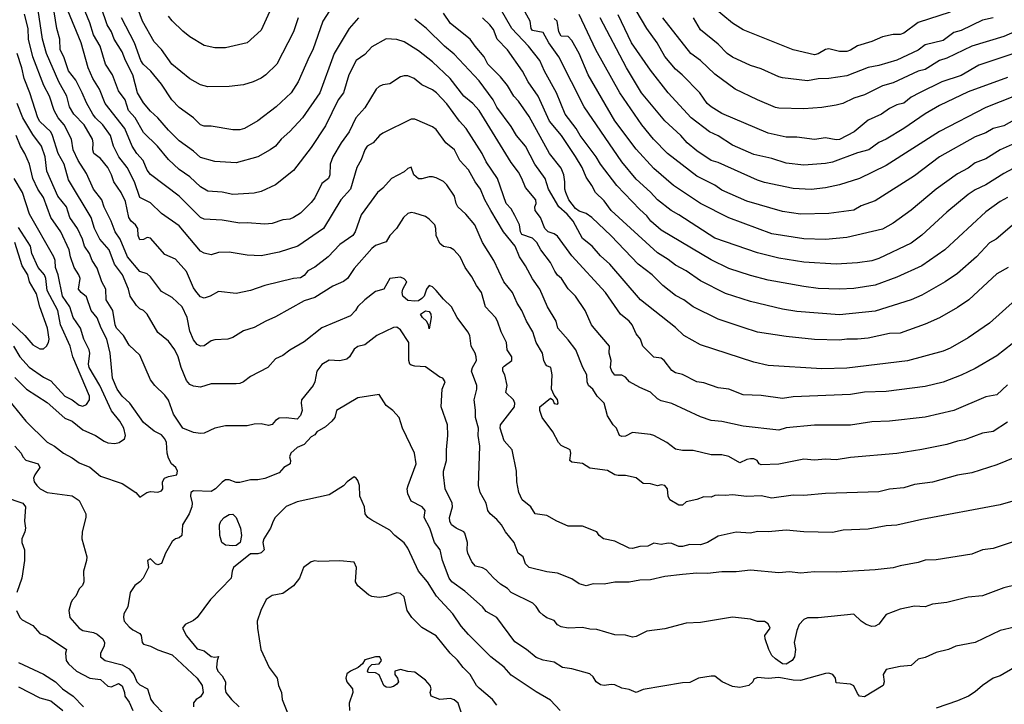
# Model space of a CAD drawing. Header units: metres. Extents: x -46681 to -43747, y -240911 to -237677.
# Tile 931 of 1056: x -44763 to -44625, y -238553 to -238457. Entities that reach past the tile are written whole.
import ezdxf

# ---------------------------------------------------------------- set-up
doc = ezdxf.new("R2010")
doc.units = ezdxf.units.M
doc.layers.add('CONTOUR_INDEX', color=1, linetype='Continuous')
doc.layers.add('CONTOUR_INTER', color=3, linetype='Continuous')

msp = doc.modelspace()

# ---------------------------------------------------------------- linework, layer by layer
at = {"layer": 'CONTOUR_INDEX'}
for points, elevation in [([(-44726.97, -238453.52), (-44729.1, -238458.28), (-44731.1, -238460.02), (-44734.1, -238460.72), (-44735.6, -238460.74), (-44737.1, -238460.39), (-44739.1, -238459.2), (-44740.1, -238458.42), (-44741.6, -238456.97), (-44742.1, -238456.32)], 95), ([(-44624.6, -238481.71), (-44625.6, -238482.25), (-44627.6, -238483.7), (-44633.38, -238489.02), (-44636.6, -238491.27), (-44640.1, -238492.86), (-44643.1, -238493.97), (-44646.1, -238494.44), (-44648.1, -238494.52), (-44651.1, -238494.45), (-44653.1, -238494.18), (-44658.1, -238493.28), (-44660.6, -238492.64), (-44663.6, -238491.62), (-44666.1, -238490.42), (-44673.1, -238486.28), (-44674.53, -238485.02), (-44675.1, -238484.27), (-44676.1, -238483.4), (-44679.3, -238480.02), (-44681.59, -238477.02), (-44682.18, -238476.02), (-44684.45, -238473.02), (-44684.99, -238472.02), (-44686.55, -238470.02), (-44687.75, -238467.02), (-44689.42, -238464.02), (-44690.08, -238462.52), (-44691.68, -238460.52), (-44694.03, -238458.02), (-44696.3, -238454.02)], 95), ([(-44624.6, -238507.93), (-44626.1, -238509.32), (-44627.6, -238509.63), (-44632.1, -238511.52), (-44636.1, -238512.47), (-44641.1, -238513.03), (-44643.6, -238513.12), (-44646.6, -238513.56), (-44651.6, -238513.57), (-44655.6, -238513.95), (-44656.6, -238514.29), (-44661.6, -238513.71), (-44664.6, -238513.07), (-44666.1, -238512.93), (-44667.6, -238512.43), (-44671.6, -238510.54), (-44673.1, -238510.16), (-44673.6, -238509.91), (-44674.6, -238508.96), (-44676.1, -238508.32), (-44677.54, -238507.52), (-44678.1, -238506.88), (-44678.6, -238506.59), (-44679.6, -238506.58), (-44680.01, -238506.02), (-44680.19, -238505.52), (-44680.11, -238504.52), (-44680.36, -238503.52), (-44680.31, -238502.52), (-44682.5, -238500.02), (-44682.85, -238499.52), (-44683.73, -238497.52), (-44685.1, -238495.5), (-44686.1, -238494.51), (-44687.05, -238493.02), (-44687.6, -238492.56), (-44687.99, -238492.02), (-44688.6, -238490.81), (-44689.97, -238489.02), (-44690.52, -238488.02), (-44691.1, -238487.41), (-44692.6, -238486.87), (-44692.82, -238486.52), (-44692.94, -238485.52), (-44693.6, -238484.2), (-44694.1, -238483.3), (-44694.79, -238482.52), (-44696, -238479.02), (-44697.6, -238476.72), (-44698.17, -238475.52), (-44700.4, -238472.02), (-44701.34, -238471.02), (-44703.1, -238468.58), (-44704.55, -238467.02), (-44705.1, -238466.63), (-44706.6, -238465.92), (-44707.69, -238465.02), (-44708.6, -238464.67), (-44709.1, -238464.65), (-44709.6, -238464.79), (-44711.1, -238465.76), (-44712.1, -238465.93), (-44712.6, -238466.16), (-44713.01, -238466.52), (-44714.6, -238469.12), (-44715.87, -238470.52), (-44716.81, -238472.52), (-44717.92, -238474.02), (-44719.06, -238476.02), (-44719.47, -238477.02), (-44719.51, -238478.52), (-44719.67, -238479.02), (-44720.6, -238479.74), (-44721.6, -238481.73), (-44722.1, -238482.41), (-44723.6, -238483.91), (-44724.6, -238484.51), (-44725.1, -238484.71), (-44726.1, -238484.81), (-44727.6, -238485.32), (-44728.6, -238485.44), (-44731.1, -238485.25), (-44732.1, -238485.31), (-44734.6, -238484.86), (-44737.1, -238484.71), (-44737.6, -238484.48), (-44738.1, -238484.04), (-44740.6, -238481.53), (-44744.6, -238478.47), (-44745.1, -238477.89), (-44745.67, -238476.52), (-44746.54, -238475.52), (-44747.19, -238474.52), (-44748.21, -238472.02), (-44750.97, -238468.52), (-44751.77, -238466.52), (-44752.7, -238465.02), (-44753.35, -238463.52), (-44754.32, -238460.02), (-44756.21, -238455.52)], 90), ([(-44624.6, -238464.88), (-44630.1, -238466.88), (-44634.1, -238468.83), (-44636.1, -238469.97), (-44639.1, -238472.02), (-44641.6, -238473.54), (-44642.6, -238473.98), (-44644.03, -238475.02), (-44645.6, -238475.43), (-44649.1, -238476.73), (-44650.1, -238476.92), (-44653.1, -238477.17), (-44655.6, -238476.87), (-44657.6, -238476.26), (-44660.1, -238475.7), (-44663.1, -238474.35), (-44665.1, -238473.05), (-44666.34, -238472.52), (-44668.9, -238470.52), (-44672.1, -238467.02), (-44674.6, -238463.87), (-44677.23, -238460.02), (-44679.1, -238456.11)], 100), ([(-44620.1, -238535.17), (-44625.1, -238536.35), (-44628.1, -238537.48), (-44630.1, -238537.66), (-44633.1, -238538.43), (-44635.1, -238538.64), (-44636.1, -238539.02), (-44637.6, -238538.93), (-44639.6, -238539.34), (-44641.6, -238540.09), (-44642.6, -238541.44), (-44643.1, -238541.71), (-44643.6, -238541.76), (-44644.37, -238541.52), (-44645.1, -238541.02), (-44646.1, -238540.06), (-44651.1, -238540.58), (-44652.6, -238540.56), (-44653.1, -238540.8), (-44653.76, -238541.52), (-44654.1, -238542.36), (-44654.49, -238544.02), (-44654.3, -238545.02), (-44654.41, -238546.02), (-44654.77, -238546.52), (-44655.6, -238547.04), (-44656.1, -238547.02), (-44657.1, -238546.32), (-44657.6, -238545.83), (-44658.01, -238545.02), (-44658.52, -238543.52), (-44658.56, -238543.02), (-44657.82, -238542.02), (-44658.1, -238541.39), (-44658.6, -238541.09), (-44659.6, -238541.06), (-44660.6, -238540.73), (-44663.1, -238540.47), (-44667.6, -238541.24), (-44669.6, -238541.3), (-44672.6, -238542.11), (-44675.1, -238542.44), (-44676.6, -238543.18), (-44677.1, -238543.26), (-44678.1, -238542.97), (-44679.6, -238542.94), (-44682.1, -238542.18), (-44683.1, -238542.13), (-44684.1, -238541.9), (-44686.1, -238542.01), (-44687.1, -238541.84), (-44687.6, -238541.54), (-44688.1, -238540.95), (-44689.1, -238540.58), (-44689.6, -238540.21), (-44690.1, -238539.78), (-44690.6, -238538.98), (-44691.05, -238538.52), (-44694.1, -238537.04), (-44694.6, -238536.48), (-44695.6, -238535.84), (-44696.6, -238534.95), (-44697.6, -238533.82), (-44698.1, -238533.54), (-44699.1, -238533.31), (-44699.6, -238532.7), (-44700.18, -238531.52), (-44700.28, -238531.02), (-44700.23, -238530.02), (-44700.6, -238528.73), (-44700.73, -238528.52), (-44701.81, -238528.02), (-44702.44, -238527.52), (-44702.69, -238527.02), (-44702.74, -238526.52), (-44702.32, -238525.02), (-44702.35, -238524.52), (-44703.33, -238522.52), (-44703.6, -238520.52), (-44703.6, -238520.02), (-44703.14, -238518.52), (-44703.18, -238517.02), (-44702.97, -238515.02), (-44703, -238513.52), (-44703.91, -238511.02), (-44703.79, -238508.52), (-44703.34, -238507.52), (-44703.66, -238507.02), (-44704.1, -238506.87), (-44706.1, -238505.42), (-44707.6, -238505.32), (-44708.1, -238505.19), (-44708.28, -238505.02), (-44708.46, -238504.52), (-44708.45, -238502.02), (-44709.6, -238500.21), (-44710.1, -238499.85), (-44710.6, -238499.92), (-44712.92, -238501.02), (-44714.6, -238502.35), (-44715.6, -238502.56), (-44716.1, -238502.94), (-44716.75, -238504.02), (-44717.1, -238504.32), (-44718.1, -238504.58), (-44719.6, -238504.48), (-44720.6, -238505.09), (-44721.34, -238506.02), (-44721.58, -238507.52), (-44721.85, -238508.02), (-44723.45, -238510.02), (-44723.52, -238510.52), (-44723.37, -238511.52), (-44723.6, -238512.22), (-44724.1, -238512.72), (-44725.6, -238512.54), (-44726.6, -238512.62), (-44727.1, -238512.95), (-44727.6, -238513.5), (-44728.1, -238513.65), (-44729.1, -238513.4), (-44730.1, -238513.45), (-44731.1, -238513.67), (-44734.1, -238513.67), (-44735.6, -238513.99), (-44737.1, -238514.71), (-44737.6, -238514.77), (-44738.6, -238514.6), (-44740.1, -238513.99), (-44741.41, -238512.02), (-44742.1, -238510.09), (-44742.6, -238509.36), (-44744.03, -238508.02), (-44744.6, -238507.23), (-44746.1, -238503.76), (-44747.6, -238502.4), (-44748.4, -238501.02), (-44749.37, -238500.02), (-44749.57, -238499.52), (-44749.91, -238497.52), (-44750.84, -238496.02), (-44750.87, -238494.52), (-44751.43, -238493.52), (-44752.1, -238491.6), (-44752.81, -238490.52), (-44753.18, -238489.52), (-44753.85, -238488.52), (-44754.14, -238487.52), (-44754.83, -238486.02), (-44755.92, -238484.52), (-44756.4, -238483.02), (-44757.58, -238481.52), (-44759.12, -238478.02), (-44759.39, -238476.02), (-44759.89, -238474.52), (-44761.1, -238472.88), (-44762.51, -238470.52), (-44763.28, -238468.52)], 85), ([(-44763.64, -238516.52), (-44762.74, -238517.52), (-44762.51, -238518.02), (-44762.1, -238518.47), (-44760.33, -238519.02), (-44760.11, -238519.52), (-44760.82, -238520.52), (-44761.02, -238521.02), (-44760.93, -238521.52), (-44760.56, -238522.02), (-44760.05, -238522.52), (-44759.1, -238523.01), (-44755.6, -238523.46), (-44754.6, -238524.14), (-44753.69, -238526.02), (-44753.69, -238526.52), (-44754.18, -238528.52), (-44754.24, -238529.52), (-44753.56, -238532.02), (-44753.6, -238532.52), (-44754, -238534.02), (-44753.95, -238535.52), (-44754.14, -238536.02), (-44754.6, -238536.52), (-44755.1, -238537.51), (-44755.6, -238538.08), (-44755.8, -238538.52), (-44756.05, -238539.52), (-44755.93, -238540.52), (-44754.6, -238542.03), (-44754.1, -238542.35), (-44752.6, -238542.63), (-44752.1, -238542.83), (-44751.28, -238543.52), (-44751.05, -238544.02), (-44751.09, -238544.52), (-44751.63, -238545.52), (-44751.6, -238546.04), (-44750.98, -238546.52), (-44748.6, -238547.13), (-44747.6, -238547.69), (-44746.95, -238548.52), (-44746.53, -238549.52), (-44746.1, -238549.93), (-44745.04, -238550.52), (-44744.56, -238552.02), (-44744.22, -238552.52), (-44742.77, -238554.02)], 85)]:
    msp.add_lwpolyline(points, dxfattribs=dict(at, elevation=elevation))
at = {"layer": 'CONTOUR_INTER'}
for points, elevation in [([(-44715.49, -238456.52), (-44716.81, -238458.02), (-44718.89, -238461.52), (-44720.9, -238467.02), (-44723.34, -238470.52), (-44725.1, -238472.47), (-44726.34, -238473.52), (-44727.1, -238474.49), (-44727.84, -238475.02), (-44729.6, -238476), (-44732.6, -238476.86), (-44735.6, -238476.64), (-44737.6, -238476.11), (-44738.6, -238475.22), (-44740.6, -238473.77), (-44742.1, -238472.28), (-44743.6, -238470.54), (-44744.6, -238469.63), (-44745.6, -238468.46), (-44746.43, -238467.02), (-44747.08, -238464.52), (-44748.11, -238462.52), (-44748.6, -238461.28), (-44749.72, -238459.52), (-44750.1, -238458.52), (-44750.68, -238457.52), (-44752.35, -238452.52)], 92), ([(-44723.94, -238456.52), (-44724.6, -238458.52), (-44726.92, -238463.02), (-44728.46, -238464.52), (-44729.1, -238464.98), (-44730.22, -238465.52), (-44731.6, -238465.94), (-44733.6, -238466.14), (-44736.6, -238466.22), (-44737.6, -238465.94), (-44739.1, -238465.06), (-44741.64, -238463.02), (-44743.1, -238460.96), (-44744.1, -238459.9), (-44745.72, -238457.02), (-44747.36, -238452.52)], 94), ([(-44622.07, -238517.52), (-44626.1, -238519.14), (-44629.6, -238520.24), (-44631.6, -238520.6), (-44635.1, -238521.55), (-44637.6, -238521.91), (-44639.1, -238522.38), (-44641.1, -238522.55), (-44642.6, -238522.93), (-44650.1, -238523.15), (-44653.1, -238523.43), (-44654.6, -238523.37), (-44657.6, -238523.81), (-44659.1, -238523.47), (-44661.1, -238523.58), (-44663.1, -238523.34), (-44664.1, -238523.45), (-44665.1, -238523.38), (-44665.6, -238523.43), (-44666.1, -238523.68), (-44667.1, -238523.62), (-44668.1, -238524), (-44669.6, -238524.34), (-44670.1, -238524.78), (-44670.6, -238524.81), (-44671.86, -238524.02), (-44672.1, -238523.52), (-44672.22, -238522.52), (-44672.6, -238522.05), (-44673.1, -238521.96), (-44673.6, -238522.1), (-44674.6, -238521.82), (-44675.6, -238521.77), (-44676.6, -238520.95), (-44678.1, -238520.62), (-44679.1, -238520.65), (-44679.6, -238520.54), (-44680.6, -238519.93), (-44683.1, -238519.61), (-44684.1, -238518.95), (-44685.6, -238518.78), (-44685.89, -238518.52), (-44685.77, -238517.52), (-44685.83, -238517.02), (-44687.1, -238516.43), (-44687.46, -238516.02), (-44688.25, -238514.52), (-44689.77, -238512.52), (-44690.11, -238511.52), (-44690.1, -238511.02), (-44688.6, -238509.82), (-44688.25, -238510.02), (-44688.1, -238510.55), (-44687.6, -238510.65), (-44687.52, -238510.52), (-44687.6, -238510.01), (-44688.1, -238509.39), (-44688.45, -238508.52), (-44688.37, -238506.52), (-44688.56, -238505.52), (-44689.1, -238505.28), (-44689.28, -238505.02), (-44689.54, -238504.52), (-44689.7, -238503.52), (-44690.59, -238502.02), (-44691.06, -238500.52), (-44691.97, -238499.02), (-44692.6, -238497.52), (-44693.27, -238496.52), (-44693.91, -238495.02), (-44695.11, -238493.52), (-44696.54, -238490.52), (-44698.14, -238488.02), (-44699.19, -238485.52), (-44700.44, -238484.02), (-44701.57, -238483.02), (-44701.81, -238482.52), (-44702.03, -238481.52), (-44703.1, -238479.94), (-44703.6, -238479.45), (-44704.6, -238478.93), (-44705.1, -238478.82), (-44705.6, -238478.82), (-44706.6, -238479.1), (-44707.1, -238479.07), (-44707.75, -238478.52), (-44708.1, -238477.44), (-44708.6, -238477.66), (-44709.1, -238478.12), (-44710.87, -238479.02), (-44712.1, -238480.4), (-44712.83, -238481.02), (-44715.1, -238484.12), (-44715.95, -238486.52), (-44716.26, -238487.02), (-44718.1, -238488.3), (-44719.74, -238490.02), (-44721.6, -238491.44), (-44722.6, -238491.99), (-44723.1, -238492.63), (-44723.6, -238492.95), (-44724.6, -238493.06), (-44728.6, -238494), (-44730.6, -238494.73), (-44732.6, -238495.16), (-44735.1, -238494.86), (-44736.24, -238495.52), (-44737.1, -238495.81), (-44737.6, -238495.62), (-44738.15, -238495.02), (-44738.6, -238494.36), (-44739.6, -238492.07), (-44741.1, -238490.32), (-44742.6, -238489.7), (-44744.6, -238487.41), (-44745.1, -238487.31), (-44745.6, -238487.57), (-44746.1, -238487.61), (-44746.16, -238487.52), (-44746.34, -238487.02), (-44746.4, -238486.02), (-44746.71, -238485.52), (-44747.34, -238485.02), (-44747.65, -238484.52), (-44748.1, -238482.28), (-44748.74, -238481.02), (-44749.74, -238479.52), (-44750.07, -238478.52), (-44750.6, -238477.51), (-44751.6, -238476.26), (-44752.54, -238475.52), (-44752.7, -238475.02), (-44752.63, -238474.02), (-44752.76, -238473.52), (-44753.9, -238471.52), (-44755.34, -238470.02), (-44755.98, -238469.02), (-44756.32, -238467.52), (-44757.48, -238465.52), (-44759.19, -238461.52), (-44759.74, -238459.52), (-44760.5, -238454.52)], 88), ([(-44621.81, -238500.52), (-44626.1, -238503.88), (-44629.1, -238505.67), (-44631.1, -238506.6), (-44633.6, -238507.55), (-44636.1, -238508.19), (-44641.6, -238508.88), (-44644.6, -238508.98), (-44646.6, -238509.28), (-44654.6, -238509.61), (-44656.1, -238509.84), (-44659.1, -238509.45), (-44661.6, -238509.32), (-44663.6, -238508.54), (-44665.1, -238508.35), (-44667.1, -238507.66), (-44668.1, -238507.51), (-44670.1, -238506.51), (-44671.1, -238506.27), (-44671.6, -238505.91), (-44672.67, -238504.52), (-44673.1, -238504.2), (-44674.1, -238504.05), (-44675.68, -238502.52), (-44676, -238501.52), (-44676.6, -238500.78), (-44677.17, -238499.52), (-44677.6, -238499.02), (-44678.81, -238498.02), (-44680.89, -238495.02), (-44685.6, -238489.85), (-44687.6, -238487.11), (-44688.1, -238486.79), (-44688.91, -238486.52), (-44689.37, -238486.02), (-44689.99, -238484.52), (-44690.72, -238483.52), (-44690.79, -238483.02), (-44690.58, -238482.52), (-44690.65, -238482.02), (-44692.1, -238480.3), (-44692.59, -238479.02), (-44693.1, -238478.14), (-44694.1, -238476.8), (-44698.6, -238469.51), (-44699.47, -238468.52), (-44700.75, -238467.52), (-44702.65, -238465.02), (-44705.1, -238462.71), (-44707.1, -238461.18), (-44709.1, -238459.92), (-44710.1, -238459.55), (-44711.6, -238459.48), (-44713.6, -238460.62), (-44714.6, -238461.67), (-44715.81, -238462.52), (-44716.85, -238464.52), (-44717.6, -238467.02), (-44718.32, -238468.02), (-44720.1, -238471.65), (-44722.1, -238474.7), (-44724.6, -238477.94), (-44727.1, -238479.91), (-44729.1, -238480.85), (-44730.1, -238481.1), (-44733.1, -238481.28), (-44734.6, -238480.93), (-44736.6, -238480.8), (-44737.6, -238480.2), (-44739.1, -238478.82), (-44740.6, -238477.77), (-44742.1, -238476.39), (-44743.63, -238474.52), (-44745.6, -238472.58), (-44746.76, -238470.52), (-44747.72, -238469.52), (-44748.19, -238468.02), (-44749.1, -238466.75), (-44749.94, -238464.52), (-44750.92, -238463.02), (-44751.67, -238460.52), (-44752.6, -238458.91), (-44753.1, -238457.25), (-44754.44, -238454.02)], 91), ([(-44718.6, -238454.12), (-44720.47, -238457.02), (-44721.86, -238461.02), (-44722.41, -238462.02), (-44723.92, -238465.52), (-44724.93, -238467.02), (-44727.01, -238469.02), (-44729.6, -238470.98), (-44731.45, -238472.02), (-44732.1, -238472.21), (-44733.1, -238472.23), (-44736.1, -238471.71), (-44737.1, -238471.71), (-44737.6, -238471.51), (-44738.6, -238470.55), (-44740.6, -238469.1), (-44741.64, -238468.02), (-44743.1, -238465.84), (-44744.56, -238464.02), (-44745.63, -238463.02), (-44745.98, -238462.52), (-44746.86, -238460.02), (-44748.7, -238456.52)], 93), ([(-44621.1, -238523.43), (-44625.6, -238524.73), (-44636.6, -238526.8), (-44640.1, -238527.6), (-44641.6, -238527.7), (-44644.1, -238528.13), (-44647.6, -238528.31), (-44649.1, -238528.62), (-44653.1, -238528.51), (-44655.6, -238528.27), (-44658.1, -238528.54), (-44659.6, -238528.48), (-44660.6, -238528.69), (-44662.6, -238528.55), (-44665.1, -238529.11), (-44666.6, -238530.01), (-44667.6, -238530.36), (-44669.1, -238530.29), (-44670.1, -238530.58), (-44670.6, -238530.58), (-44671.6, -238530.15), (-44672.1, -238530.09), (-44673.1, -238530.28), (-44674.1, -238530.1), (-44674.95, -238530.52), (-44676.1, -238530.59), (-44677.1, -238530.87), (-44677.6, -238530.83), (-44679.6, -238529.84), (-44681.19, -238529.52), (-44681.79, -238529.02), (-44682.11, -238528.52), (-44684.1, -238527.72), (-44686.1, -238527.71), (-44687.71, -238527.02), (-44689.1, -238526.22), (-44690.76, -238526.02), (-44691.37, -238525.02), (-44692.57, -238524.02), (-44693.01, -238523.02), (-44693.29, -238521.52), (-44693.37, -238520.02), (-44693.97, -238517.02), (-44695.1, -238515.76), (-44695.63, -238514.02), (-44695.6, -238513.52), (-44693.66, -238511.02), (-44693.6, -238510.52), (-44693.79, -238510.02), (-44694.86, -238509.02), (-44694.66, -238508.02), (-44694.97, -238506.52), (-44695.27, -238506.02), (-44695.26, -238505.52), (-44695.1, -238505.3), (-44693.99, -238504.52), (-44694.01, -238504.02), (-44694.66, -238503.02), (-44694.78, -238502.02), (-44695.51, -238500.52), (-44696.02, -238499.02), (-44696.32, -238498.52), (-44697.71, -238497.02), (-44698.28, -238495.02), (-44698.97, -238494.02), (-44699.6, -238492.8), (-44700.56, -238491.52), (-44701.25, -238490.02), (-44702.13, -238489.02), (-44702.6, -238488.76), (-44703.6, -238488.55), (-44704.1, -238488.15), (-44704.6, -238487.02), (-44704.65, -238486.02), (-44704.8, -238485.52), (-44705.6, -238484.72), (-44706.1, -238484.37), (-44707.6, -238483.87), (-44708.1, -238483.81), (-44708.6, -238483.95), (-44709.17, -238484.52), (-44710.15, -238486.02), (-44711.11, -238487.02), (-44711.6, -238487.92), (-44713.1, -238488.42), (-44713.6, -238488.84), (-44716.1, -238491.64), (-44717.02, -238493.02), (-44717.6, -238493.47), (-44719.1, -238494.13), (-44721.6, -238495.69), (-44723.1, -238496.18), (-44727.1, -238498.43), (-44728.48, -238499.02), (-44730.1, -238499.91), (-44731.6, -238500.37), (-44733.1, -238501.29), (-44733.77, -238501.52), (-44735.6, -238501.63), (-44736.1, -238501.77), (-44737.1, -238502.49), (-44737.6, -238502.54), (-44738.1, -238502.29), (-44738.6, -238501.64), (-44739.1, -238500.44), (-44739.5, -238498.52), (-44740.2, -238497.02), (-44741.6, -238495.71), (-44743.1, -238494.87), (-44744.6, -238492.81), (-44745.1, -238492.4), (-44746.1, -238492.04), (-44747.83, -238490.02), (-44748.85, -238487.52), (-44749.58, -238486.52), (-44750.11, -238485.02), (-44751.1, -238483.06), (-44751.43, -238482.02), (-44752.6, -238480.52), (-44753.6, -238478.34), (-44754.77, -238476.52), (-44755.45, -238475.02), (-44755.69, -238473.52), (-44756.69, -238471.52), (-44757.53, -238470.52), (-44758.12, -238469.52), (-44758.77, -238467.52), (-44759.55, -238466.02), (-44761.08, -238462.02), (-44761.73, -238459.52), (-44761.75, -238458.02), (-44762.29, -238456.02)], 87), ([(-44624.6, -238513.16), (-44626.6, -238514.45), (-44628.1, -238514.72), (-44630.6, -238515.66), (-44631.6, -238515.81), (-44633.1, -238516.3), (-44636.6, -238517), (-44640.1, -238517.53), (-44646.6, -238518.09), (-44648.6, -238518.46), (-44650.1, -238518.33), (-44651.6, -238518.47), (-44653.1, -238518.36), (-44656.6, -238519.06), (-44659.1, -238519.13), (-44659.35, -238519.02), (-44659.64, -238518.52), (-44660.1, -238518.32), (-44660.6, -238518.32), (-44661.1, -238518.4), (-44662.1, -238518.88), (-44663.6, -238517.95), (-44664.6, -238517.76), (-44666.1, -238517.75), (-44668.6, -238517.11), (-44670.1, -238517.14), (-44671.1, -238516.94), (-44672.31, -238516.02), (-44674.1, -238515.05), (-44674.6, -238514.9), (-44677.1, -238514.59), (-44678.1, -238515.12), (-44678.6, -238515.18), (-44678.92, -238515.02), (-44679.33, -238514.02), (-44679.82, -238513.52), (-44680.6, -238512.27), (-44681.07, -238510.52), (-44682.04, -238509.52), (-44682.65, -238508.52), (-44683.26, -238508.02), (-44683.45, -238507.52), (-44683.53, -238506.52), (-44684.09, -238505.52), (-44685.07, -238503.02), (-44686.1, -238501.62), (-44687.57, -238500.02), (-44687.81, -238499.02), (-44689.03, -238497.02), (-44690.1, -238494.52), (-44691.1, -238493.1), (-44692.1, -238491.25), (-44692.92, -238490.02), (-44693.56, -238488.52), (-44695.16, -238486.52), (-44696.95, -238483.52), (-44697.79, -238482.02), (-44698.39, -238480.52), (-44699.13, -238479.52), (-44700.1, -238477.82), (-44701.29, -238476.52), (-44702.05, -238475.02), (-44703.26, -238474.02), (-44704.6, -238472.17), (-44705.1, -238471.78), (-44707.6, -238470.74), (-44708.1, -238470.71), (-44712.1, -238472.68), (-44712.55, -238473.02), (-44713.44, -238474.02), (-44714.26, -238474.52), (-44714.62, -238475.02), (-44715.1, -238476.44), (-44715.74, -238477.52), (-44716.63, -238480.52), (-44717.96, -238482.02), (-44720.38, -238486.02), (-44724, -238488.52), (-44726.6, -238489.37), (-44729.1, -238489.89), (-44731.1, -238489.78), (-44733.6, -238489.36), (-44735.1, -238489.38), (-44736.1, -238489.71), (-44737.1, -238489.5), (-44737.6, -238489.21), (-44740.6, -238485.66), (-44743.1, -238483.94), (-44744.6, -238482.44), (-44746.1, -238481.72), (-44746.85, -238479.52), (-44747.91, -238477.52), (-44749.06, -238476.02), (-44749.78, -238474.52), (-44750.24, -238473.02), (-44751.28, -238471.52), (-44752.33, -238470.52), (-44752.69, -238470.02), (-44753.6, -238468.43), (-44754.17, -238467.02), (-44755.1, -238465.25), (-44756.1, -238463.98), (-44756.75, -238462.02), (-44757.25, -238461.02), (-44757.3, -238459.52), (-44757.73, -238458.02), (-44758.1, -238455.69)], 89), ([(-44624.48, -238491.52), (-44626.1, -238492.39), (-44630, -238496.02), (-44631.6, -238497.12), (-44634.1, -238498.56), (-44636.1, -238499.43), (-44639.6, -238500.7), (-44641.1, -238500.76), (-44644.1, -238501.41), (-44645.6, -238501.56), (-44647.1, -238501.55), (-44648.1, -238501.68), (-44651.6, -238501.57), (-44655.6, -238501.15), (-44659.6, -238500.54), (-44661.6, -238499.92), (-44665.1, -238498.73), (-44668.6, -238497), (-44669.91, -238496.02), (-44671.1, -238495.41), (-44672.87, -238494.02), (-44674.36, -238492.52), (-44676.31, -238491.02), (-44680.1, -238487.06), (-44682.81, -238484.52), (-44683.6, -238483.94), (-44684.6, -238483.59), (-44685.1, -238483.23), (-44686.01, -238482.02), (-44686.47, -238481.02), (-44686.61, -238480.52), (-44686.58, -238479.52), (-44686.73, -238478.52), (-44687.1, -238477.6), (-44688.72, -238475.52), (-44691.6, -238470.35), (-44693.1, -238468.19), (-44693.72, -238467.52), (-44694.64, -238466.02), (-44695.6, -238464.82), (-44697.36, -238463.02), (-44697.88, -238462.02), (-44699.16, -238460.52), (-44699.83, -238459.52), (-44702.6, -238457.35), (-44703.6, -238455.9)], 93), ([(-44623.1, -238477.28), (-44625.1, -238478.32), (-44627.6, -238479.93), (-44629.1, -238480.61), (-44630.1, -238481.28), (-44633.1, -238483.76), (-44636.6, -238486.98), (-44638.1, -238488.09), (-44642.6, -238490.24), (-44643.6, -238490.55), (-44645.6, -238490.83), (-44648.6, -238491.05), (-44653.1, -238490.75), (-44656.6, -238490.2), (-44659.6, -238489.47), (-44665.6, -238487.4), (-44670.6, -238484.11), (-44671.69, -238483.52), (-44673.6, -238482.04), (-44674.6, -238480.94), (-44676.6, -238479.13), (-44678.6, -238476.71), (-44683.87, -238469.02), (-44687.41, -238462.02), (-44688.85, -238460.02), (-44689.6, -238458.57), (-44691.1, -238458.3), (-44691.29, -238458.02), (-44691.46, -238457.02), (-44692.6, -238454.88)], 96), ([(-44623.6, -238470.8), (-44625.1, -238471.65), (-44626.6, -238472.04), (-44627.6, -238472.64), (-44629.1, -238473.19), (-44634.1, -238476.02), (-44637.6, -238478.66), (-44643.1, -238482.16), (-44645.1, -238482.87), (-44646.1, -238483.46), (-44649.6, -238483.94), (-44653.6, -238484.04), (-44656.1, -238483.65), (-44661.1, -238482.22), (-44664.6, -238480.65), (-44665.6, -238479.97), (-44668.1, -238478.71), (-44672.19, -238475.52), (-44674.16, -238473.52), (-44675.82, -238471.52), (-44678.88, -238467.02), (-44682.25, -238461.02), (-44684.6, -238456.08)], 98), ([(-44619.1, -238459.99), (-44628.6, -238463.16), (-44631.1, -238464.59), (-44633.77, -238465.52), (-44636.93, -238467.02), (-44638.1, -238467.66), (-44639.1, -238468.47), (-44640.1, -238468.74), (-44641.1, -238469.22), (-44642.22, -238470.02), (-44644.1, -238470.88), (-44646.08, -238472.52), (-44648.1, -238473.57), (-44648.6, -238473.62), (-44650.1, -238473.35), (-44651.6, -238473.58), (-44654.1, -238473.26), (-44655.6, -238473.23), (-44658.1, -238472.71), (-44664.6, -238469.94), (-44666.08, -238469.02), (-44666.65, -238468.52), (-44667.7, -238467.02), (-44670.16, -238464.52), (-44671.1, -238463.74), (-44672.6, -238461.93), (-44673.64, -238460.02), (-44675.09, -238458.02), (-44676.6, -238455.52)], 101), ([(-44632.6, -238455.72), (-44637.1, -238457.21), (-44639.1, -238458.68), (-44639.6, -238458.86), (-44640.6, -238458.85), (-44642.1, -238459.18), (-44643.6, -238459.86), (-44645.6, -238460.46), (-44646.6, -238461.08), (-44647.1, -238461.23), (-44648.1, -238461.24), (-44649.6, -238460.9), (-44650.1, -238460.96), (-44651.1, -238461.56), (-44651.6, -238461.7), (-44654.6, -238461.04), (-44661.6, -238458.22), (-44663.1, -238457.27), (-44665.81, -238455.02)], 104), ([(-44623.45, -238496.02), (-44627.1, -238499.3), (-44630.1, -238501.33), (-44632.6, -238502.78), (-44633.6, -238503.2), (-44638.6, -238504.59), (-44647.1, -238505.6), (-44650.6, -238505.7), (-44658.1, -238505.23), (-44660.1, -238504.77), (-44667.6, -238502.32), (-44669.91, -238501.02), (-44671.1, -238499.9), (-44676, -238496.02), (-44680.28, -238491.02), (-44681.6, -238489.86), (-44682.78, -238488.52), (-44684.1, -238487.42), (-44685.4, -238485.02), (-44686.26, -238484.02), (-44687.44, -238483.02), (-44688.88, -238480.52), (-44689.35, -238479.02), (-44690.79, -238477.02), (-44692.12, -238474.52), (-44693.35, -238473.02), (-44694.1, -238471.74), (-44696.1, -238469.03), (-44696.64, -238468.02), (-44698.6, -238465.36), (-44702.1, -238461.63), (-44703.44, -238460.52), (-44705.97, -238458.02), (-44707.6, -238456.73)], 92), ([(-44623.6, -238485.36), (-44626.18, -238487.52), (-44627.1, -238488.05), (-44628.94, -238490.02), (-44631.6, -238492.32), (-44633.33, -238493.52), (-44636.6, -238495.36), (-44638.1, -238496.01), (-44643.1, -238497.6), (-44648.1, -238498.11), (-44654.1, -238497.66), (-44656.1, -238497.33), (-44660.6, -238496.27), (-44664.1, -238495.14), (-44667.6, -238493.37), (-44669.6, -238491.98), (-44671.1, -238491.19), (-44672.1, -238490.36), (-44673.6, -238489.45), (-44680.1, -238483.53), (-44681.1, -238482.15), (-44682.3, -238481.02), (-44682.8, -238480.02), (-44683.6, -238478.84), (-44684.14, -238477.52), (-44685.1, -238475.96), (-44687.05, -238473.02), (-44688.74, -238471.02), (-44690.33, -238467.52), (-44691.74, -238465.52), (-44692.51, -238464.02), (-44694.64, -238461.02), (-44696.05, -238459.52), (-44696.6, -238458.18), (-44697.1, -238457.52), (-44698.1, -238456.53)], 94), ([(-44622.27, -238473.52), (-44625.6, -238475.03), (-44627.6, -238476.28), (-44629.1, -238476.86), (-44630.1, -238477.59), (-44631.6, -238478.38), (-44634.6, -238480.54), (-44638.1, -238483.46), (-44640.6, -238485.28), (-44642.1, -238486.15), (-44647.1, -238487.32), (-44650.1, -238487.57), (-44653.1, -238487.49), (-44657.6, -238486.81), (-44663.6, -238484.53), (-44667.6, -238482.53), (-44671.37, -238480.02), (-44674.1, -238477.64), (-44676.6, -238474.95), (-44679.6, -238470.98), (-44683.33, -238464.52), (-44684.6, -238461.52), (-44685.6, -238459.7), (-44686.1, -238459.13), (-44687.1, -238459.09), (-44687.42, -238458.52), (-44687.65, -238457.02), (-44688.1, -238456.61)], 97), ([(-44623.6, -238467.52), (-44627.6, -238469.11), (-44634.1, -238472.44), (-44641.6, -238477.23), (-44645.34, -238479.02), (-44648.1, -238479.91), (-44650.1, -238480.34), (-44652.1, -238480.57), (-44654.6, -238480.44), (-44658.6, -238479.58), (-44659.6, -238479.26), (-44665.1, -238476.82), (-44666.1, -238476.53), (-44668.1, -238475.14), (-44669.46, -238474.02), (-44670.34, -238473.02), (-44672.6, -238470.96), (-44675.84, -238467.02), (-44677.96, -238463.52), (-44681.62, -238456.52)], 99), ([(-44623.6, -238458.49), (-44625.1, -238459.14), (-44629.6, -238460.49), (-44633.1, -238462.18), (-44634.1, -238462.51), (-44636.1, -238463.75), (-44637.1, -238464.02), (-44640.6, -238465.66), (-44642.1, -238466.07), (-44644.6, -238467.31), (-44646.1, -238467.79), (-44647.66, -238468.52), (-44648.6, -238468.76), (-44650.6, -238469.08), (-44653.1, -238469.27), (-44656.6, -238469.2), (-44657.1, -238469.08), (-44659.62, -238468.02), (-44662.71, -238466.52), (-44665.6, -238464.43), (-44667.6, -238462.53), (-44668.94, -238461.52), (-44672.88, -238456.52)], 102), ([(-44626.6, -238456.54), (-44628.1, -238456.87), (-44631.1, -238458.3), (-44632.1, -238458.58), (-44633.6, -238459.7), (-44636.1, -238460.33), (-44637.1, -238461.05), (-44640.1, -238462.45), (-44642.6, -238463.21), (-44644.1, -238463.47), (-44647.1, -238464.68), (-44649.6, -238465.04), (-44651.1, -238465.06), (-44652.6, -238465.37), (-44656.1, -238464.96), (-44656.6, -238464.8), (-44659.1, -238463.68), (-44660.6, -238463.23), (-44663.1, -238462.05), (-44663.83, -238461.52), (-44665.1, -238460.21), (-44667.6, -238458.23), (-44668.57, -238456.52)], 103), ([(-44623.1, -238529.67), (-44626.6, -238530.86), (-44628.1, -238531.04), (-44629.6, -238531.64), (-44634.6, -238532.45), (-44636.1, -238532.5), (-44637.1, -238532.82), (-44639.6, -238533.26), (-44640.6, -238533.56), (-44643.1, -238533.83), (-44648.6, -238534.18), (-44651.6, -238534.11), (-44653.6, -238534.29), (-44655.1, -238534.11), (-44656.6, -238534.24), (-44660.6, -238533.91), (-44662.6, -238534.12), (-44664.6, -238534.11), (-44666.6, -238534.36), (-44668.1, -238534.33), (-44670.1, -238534.5), (-44672.6, -238534.79), (-44674.6, -238535.25), (-44676.1, -238535.3), (-44677.6, -238535.59), (-44679.6, -238535.55), (-44681.1, -238535.87), (-44682.6, -238535.8), (-44683.6, -238536.1), (-44684.6, -238535.81), (-44685.6, -238535.11), (-44687.6, -238534.29), (-44689.1, -238534.11), (-44691.6, -238533.52), (-44692.12, -238533.02), (-44692.43, -238532.02), (-44693.14, -238531.52), (-44693.69, -238530.02), (-44694.91, -238528.52), (-44695.44, -238527.52), (-44696.1, -238526.78), (-44697.03, -238526.02), (-44697.37, -238525.52), (-44697.6, -238524.52), (-44698.43, -238523.02), (-44698.7, -238522.02), (-44698.48, -238516.52), (-44698.72, -238515.02), (-44698.68, -238514.02), (-44699.08, -238512.52), (-44699.1, -238511.46), (-44699.31, -238510.02), (-44698.91, -238508.52), (-44698.93, -238508.02), (-44699.66, -238506.02), (-44699.53, -238505.52), (-44698.96, -238504.52), (-44698.99, -238504.02), (-44699.13, -238503.52), (-44699.71, -238502.52), (-44699.88, -238501.02), (-44700.16, -238500.52), (-44701.67, -238498.52), (-44702.46, -238497.02), (-44703.6, -238495.94), (-44704.6, -238494.7), (-44705.1, -238494.22), (-44705.6, -238494.04), (-44705.95, -238494.52), (-44706.3, -238495.52), (-44706.6, -238495.85), (-44707.1, -238496.17), (-44707.6, -238496.24), (-44708.6, -238496.13), (-44709.27, -238495.52), (-44709.37, -238495.02), (-44709.28, -238494.52), (-44708.74, -238493.52), (-44709.1, -238493.11), (-44709.6, -238492.84), (-44711.1, -238493.02), (-44711.93, -238494.52), (-44713.1, -238494.88), (-44714.58, -238496.02), (-44715.6, -238496.95), (-44715.9, -238497.52), (-44716.6, -238498.27), (-44720.6, -238499.96), (-44723.1, -238501.93), (-44725.1, -238503.07), (-44726.1, -238503.83), (-44727.1, -238504.28), (-44728.17, -238505.52), (-44730.6, -238506.77), (-44731.6, -238507.52), (-44732.1, -238507.75), (-44732.6, -238507.81), (-44736.1, -238507.79), (-44737.6, -238508.24), (-44738.6, -238508.1), (-44739.1, -238507.87), (-44739.6, -238507.35), (-44740.33, -238505.52), (-44740.74, -238504.02), (-44741.22, -238503.02), (-44742.1, -238501.84), (-44743.6, -238500.59), (-44745.1, -238498.02), (-44745.6, -238497.51), (-44746.1, -238497.31), (-44746.6, -238496.83), (-44747.48, -238495.52), (-44747.72, -238494.52), (-44748.54, -238492.52), (-44749.66, -238491.02), (-44750.43, -238489.02), (-44751.71, -238487.52), (-44752.44, -238486.02), (-44752.92, -238484.52), (-44756.1, -238479.23), (-44756.71, -238477.02), (-44757.53, -238475.52), (-44758.33, -238473.02), (-44758.6, -238472.51), (-44760.1, -238471.04), (-44760.39, -238470.52), (-44761.52, -238467.02), (-44762.32, -238465.02), (-44762.65, -238463.52), (-44763.31, -238461.52)], 86), ([(-44764.53, -238510.02), (-44762.09, -238513.02), (-44759.1, -238515.98), (-44758.05, -238516.52), (-44756.82, -238517.52), (-44755.6, -238518.14), (-44754.6, -238518.86), (-44753.1, -238519.46), (-44751.6, -238520.74), (-44748.6, -238521.76), (-44746.68, -238523.02), (-44746.1, -238523.67), (-44745.11, -238523.02), (-44744.6, -238522.86), (-44743.6, -238522.98), (-44743.1, -238522.79), (-44742.89, -238522.52), (-44742.92, -238521.52), (-44742.67, -238521.02), (-44742.1, -238520.76), (-44740.94, -238520.52), (-44740.82, -238520.02), (-44741.07, -238519.52), (-44741.68, -238519.02), (-44742.1, -238518.21), (-44742.27, -238517.52), (-44742.36, -238516.02), (-44742.6, -238515.51), (-44743.1, -238514.94), (-44744.1, -238514.4), (-44745.6, -238513.2), (-44747.5, -238510.52), (-44748.6, -238509.51), (-44749.27, -238508.52), (-44749.95, -238507.02), (-44750.26, -238503.52), (-44750.75, -238501.52), (-44751.54, -238500.02), (-44752.1, -238498.54), (-44752.93, -238497.52), (-44753.6, -238495.62), (-44754.34, -238495.02), (-44754.71, -238494.52), (-44754.46, -238493.02), (-44754.64, -238492.52), (-44755.3, -238491.52), (-44755.84, -238490.02), (-44756.02, -238489.02), (-44757.17, -238486.52), (-44758.6, -238484.49), (-44759.6, -238481.68), (-44760.38, -238480.52), (-44761.1, -238479.02), (-44761.56, -238477.02), (-44762.23, -238475.52), (-44762.84, -238474.52), (-44763.45, -238473.02)], 84), ([(-44763.6, -238506.92), (-44761.98, -238508.52), (-44759.1, -238510.39), (-44756.6, -238512.61), (-44755.6, -238513.04), (-44754.1, -238514.25), (-44752.33, -238515.02), (-44751.1, -238515.83), (-44750.6, -238516.07), (-44749.6, -238516.17), (-44748.99, -238516.02), (-44748.24, -238515.52), (-44748.11, -238515.02), (-44748.34, -238514.02), (-44748.93, -238513.02), (-44750.1, -238511.58), (-44751.73, -238508.02), (-44753.2, -238505.52), (-44753.29, -238505.02), (-44753.1, -238503.52), (-44753.23, -238503.02), (-44753.94, -238501.52), (-44754.43, -238500.02), (-44755.43, -238498.52), (-44755.91, -238497.02), (-44756.95, -238495.52), (-44757.54, -238492.52), (-44757.93, -238491.52), (-44757.99, -238490.52), (-44758.15, -238490.02), (-44761.57, -238484.02), (-44762.57, -238481.02), (-44763.71, -238479.02)], 83), ([(-44763.79, -238502.52), (-44762.91, -238504.02), (-44761.6, -238505.44), (-44759.6, -238506.85), (-44758.6, -238507.37), (-44756.63, -238509.52), (-44755.6, -238510.04), (-44754.6, -238510.76), (-44754.1, -238510.92), (-44753.6, -238510.71), (-44753.17, -238510.02), (-44753.18, -238509.52), (-44755.48, -238504.02), (-44755.86, -238502.52), (-44757.24, -238499.52), (-44757.58, -238497.52), (-44759.1, -238494.71), (-44759.3, -238493.02), (-44759.48, -238492.52), (-44760.35, -238491.52), (-44761.23, -238489.52), (-44761.44, -238488.52), (-44763.1, -238485.88)], 82), ([(-44764.1, -238499.24), (-44762.22, -238501.02), (-44761.1, -238502.32), (-44760.1, -238502.87), (-44759.6, -238502.89), (-44759.17, -238502.52), (-44758.91, -238502.02), (-44758.81, -238501.52), (-44759.03, -238500.02), (-44760.1, -238497.02), (-44760.6, -238495.2), (-44761.56, -238493.52), (-44761.8, -238492.52), (-44762.6, -238491.29), (-44763.6, -238488.01)], 81), ([(-44706.81, -238498.02), (-44706.1, -238497.56), (-44705.6, -238497.67), (-44705.36, -238498.02), (-44705.29, -238498.52), (-44705.6, -238500.11), (-44705.68, -238499.52), (-44705.94, -238499.02), (-44706.53, -238498.52), (-44706.81, -238498.02)], 86), ([(-44623.6, -238541.87), (-44625.6, -238542.32), (-44629.1, -238544.01), (-44631.81, -238544.52), (-44632.87, -238545.02), (-44634.6, -238545.41), (-44636.1, -238546.11), (-44637.1, -238546.35), (-44638.1, -238547.22), (-44639.6, -238547.36), (-44641.6, -238547.79), (-44641.99, -238548.52), (-44641.86, -238549.52), (-44641.99, -238550.02), (-44644.6, -238551.62), (-44645.31, -238551.52), (-44645.6, -238551.18), (-44646.1, -238550.11), (-44646.6, -238549.84), (-44648.6, -238549.65), (-44648.68, -238549.02), (-44649.06, -238548.52), (-44649.6, -238548.33), (-44650.1, -238548.36), (-44653.6, -238549.32), (-44654.6, -238549.31), (-44656.6, -238548.94), (-44658.1, -238549.05), (-44659.6, -238548.9), (-44660.1, -238549.17), (-44660.27, -238549.52), (-44660.8, -238550.02), (-44662.1, -238550.34), (-44663.1, -238550.17), (-44664.54, -238549.52), (-44665.6, -238548.73), (-44666.1, -238548.74), (-44667.88, -238549.02), (-44669.1, -238549.62), (-44670.1, -238549.67), (-44675.6, -238550.59), (-44676.6, -238551.01), (-44677.6, -238550.6), (-44678.6, -238550.42), (-44679.6, -238549.97), (-44680.1, -238549.88), (-44681.1, -238550.02), (-44681.6, -238549.97), (-44682.18, -238549.52), (-44682.6, -238548.84), (-44683.1, -238548.42), (-44685.6, -238547.73), (-44686.91, -238547.52), (-44688.1, -238546.78), (-44689.6, -238546.5), (-44690.6, -238546.14), (-44691.96, -238545.02), (-44693.6, -238543.94), (-44696.13, -238540.52), (-44697.6, -238539.69), (-44698.11, -238539.02), (-44700.6, -238536.81), (-44702.43, -238535.52), (-44702.78, -238535.02), (-44703.74, -238532.52), (-44704.04, -238531.02), (-44704.85, -238530.02), (-44705.48, -238528.02), (-44706.29, -238526.52), (-44706.17, -238525.52), (-44706.55, -238525.02), (-44708.1, -238524.21), (-44708.6, -238523.19), (-44708.66, -238522.52), (-44708.54, -238522.02), (-44707.43, -238519.02), (-44707.64, -238517.52), (-44709.34, -238514.02), (-44709.79, -238512.52), (-44710.67, -238511.52), (-44711.6, -238510.85), (-44712.6, -238509.31), (-44715.6, -238509.75), (-44718.56, -238511.52), (-44718.8, -238512.52), (-44719.21, -238513.02), (-44720.1, -238513.82), (-44721.3, -238514.52), (-44721.6, -238514.93), (-44722.1, -238515.2), (-44723.1, -238516.31), (-44724.1, -238516.71), (-44724.96, -238517.52), (-44725.13, -238518.02), (-44725, -238518.52), (-44725.06, -238519.02), (-44725.95, -238519.52), (-44726.6, -238520.25), (-44728.6, -238521.06), (-44729.6, -238521.24), (-44730.6, -238521.24), (-44732.1, -238521.63), (-44732.6, -238521.61), (-44733.6, -238521.22), (-44734.1, -238521.24), (-44734.6, -238521.57), (-44735.52, -238522.52), (-44736.1, -238522.88), (-44738.6, -238522.76), (-44738.95, -238523.02), (-44739.03, -238523.52), (-44738.8, -238524.52), (-44738.84, -238525.02), (-44739.22, -238526.02), (-44740.13, -238527.52), (-44740.23, -238529.02), (-44740.6, -238529.34), (-44741.1, -238529.5), (-44741.6, -238529.86), (-44742.52, -238531.52), (-44743.1, -238532.95), (-44743.6, -238533.15), (-44743.93, -238533.02), (-44744.6, -238532.29), (-44745.05, -238532.52), (-44744.92, -238533.52), (-44745.66, -238535.02), (-44746.1, -238535.53), (-44746.82, -238536.02), (-44747.49, -238537.02), (-44747.78, -238539.02), (-44748.35, -238540.02), (-44748.41, -238540.52), (-44748.29, -238541.02), (-44747.6, -238541.82), (-44747.1, -238542.23), (-44746.1, -238542.77), (-44745.95, -238543.02), (-44745.8, -238544.02), (-44745.6, -238544.25), (-44744.6, -238544.53), (-44743.6, -238545.06), (-44741.6, -238545.74), (-44738.1, -238549.03), (-44737.38, -238550.02), (-44737.22, -238551.02), (-44737.6, -238551.65), (-44738.21, -238552.02), (-44738.6, -238552.48), (-44738.61, -238553.02)], 84), ([(-44687.23, -238553.52), (-44688.6, -238552.08), (-44690.6, -238550.92), (-44694.1, -238548.58), (-44695.1, -238547.47), (-44696.94, -238546.02), (-44700.1, -238542.91), (-44701.1, -238541.72), (-44702.28, -238540.02), (-44704.58, -238537.52), (-44705.83, -238535.52), (-44707.07, -238534.02), (-44708.6, -238530.81), (-44709.1, -238530.05), (-44710.39, -238529.02), (-44711.1, -238528.27), (-44713.6, -238526.91), (-44714.16, -238526.52), (-44714.54, -238526.02), (-44714.65, -238525.02), (-44715.3, -238523.52), (-44715.35, -238522.02), (-44715.6, -238521.31), (-44715.83, -238521.02), (-44716.1, -238520.82), (-44717.07, -238521.52), (-44717.6, -238522.07), (-44719.6, -238523.32), (-44724.1, -238524.33), (-44725.6, -238524.99), (-44727.18, -238526.52), (-44727.46, -238527.02), (-44727.81, -238528.02), (-44728.76, -238529.52), (-44728.88, -238530.02), (-44728.72, -238531.02), (-44729.1, -238531.48), (-44729.6, -238531.6), (-44730.6, -238531.58), (-44732.98, -238533.52), (-44733.18, -238534.02), (-44733.3, -238535.02), (-44736.21, -238538.02), (-44738.07, -238540.52), (-44738.6, -238540.94), (-44739.77, -238541.52), (-44740.14, -238542.02), (-44739.6, -238543.1), (-44738.1, -238544.93), (-44737.1, -238545.18), (-44736.1, -238546), (-44735.6, -238546.09), (-44735.1, -238546), (-44735.29, -238546.52), (-44735.38, -238547.52), (-44735.18, -238548.02), (-44734.6, -238548.68), (-44734.1, -238549.52), (-44734.16, -238550.52), (-44734.05, -238551.02), (-44733.29, -238552.02), (-44732.21, -238553.02)], 83), ([(-44765.1, -238523.63), (-44762.52, -238524.52), (-44762.15, -238525.02), (-44762.26, -238527.02), (-44762.14, -238528.02), (-44762.21, -238528.52), (-44762.63, -238529.52), (-44762.64, -238530.02), (-44762.29, -238531.02), (-44762.28, -238532.52), (-44762.64, -238535.02), (-44763.34, -238537.02)], 86), ([(-44734.29, -238526.52), (-44733.6, -238526.09), (-44733.1, -238526.07), (-44732.6, -238526.53), (-44732.03, -238528.02), (-44731.88, -238529.02), (-44732.08, -238530.02), (-44732.6, -238530.42), (-44733.1, -238530.5), (-44734.1, -238530.4), (-44734.64, -238530.02), (-44734.92, -238529.02), (-44734.95, -238527.52), (-44734.79, -238527.02), (-44734.29, -238526.52)], 84), ([(-44696.1, -238552.79), (-44696.72, -238552.02), (-44698.6, -238550.4), (-44698.95, -238550.02), (-44699.84, -238548.52), (-44700.85, -238547.52), (-44701.6, -238546.5), (-44702.63, -238545.52), (-44704.6, -238543.08), (-44706.6, -238541.92), (-44708.01, -238540.52), (-44708.69, -238539.52), (-44709.1, -238537.61), (-44709.6, -238537.16), (-44710.1, -238537.06), (-44711.6, -238537.58), (-44712.6, -238537.72), (-44713.6, -238537.58), (-44714.1, -238537.34), (-44715.6, -238536.07), (-44715.92, -238535.52), (-44715.78, -238533.52), (-44716.1, -238532.79), (-44718.1, -238532.57), (-44721.1, -238532.68), (-44721.6, -238532.59), (-44722.1, -238532.71), (-44723.17, -238533.52), (-44723.75, -238535.02), (-44724.6, -238536.1), (-44726.1, -238537.14), (-44727.6, -238537.45), (-44728.4, -238538.02), (-44729.16, -238539.52), (-44729.66, -238541.02), (-44729.63, -238542.02), (-44729.17, -238545.02), (-44727.98, -238547.52), (-44726.9, -238549.02), (-44726.7, -238550.02), (-44726.29, -238551.02), (-44726.19, -238552.02), (-44724.96, -238555.02)], 82), ([(-44763.4, -238539.52), (-44762.91, -238540.52), (-44762.6, -238540.85), (-44761.1, -238541.63), (-44760.1, -238542.74), (-44759.1, -238543.16), (-44756.38, -238545.02), (-44756.53, -238545.52), (-44756.44, -238546.52), (-44756.11, -238547.02), (-44754.99, -238548.02), (-44753.1, -238549.02), (-44751.6, -238549.22), (-44750.6, -238550.14), (-44750.1, -238550.21), (-44749.1, -238549.77), (-44748.6, -238550.07), (-44748.26, -238551.02), (-44748.23, -238551.52), (-44747.6, -238552.39), (-44747.08, -238553.52)], 86), ([(-44763.1, -238546.84), (-44759.6, -238548.45), (-44757.93, -238549.52), (-44756.96, -238550.52), (-44755.47, -238551.52), (-44754.02, -238553.02)], 87), ([(-44701.1, -238553.77), (-44701.54, -238552.52), (-44702.1, -238552.07), (-44702.6, -238551.85), (-44704.1, -238552.02), (-44705.31, -238551.52), (-44705.44, -238551.02), (-44705.32, -238550.52), (-44705.46, -238550.02), (-44706.1, -238549.29), (-44707.6, -238548.19), (-44708.6, -238548.08), (-44709.6, -238547.79), (-44710.38, -238548.02), (-44710.41, -238548.52), (-44710.01, -238549.02), (-44709.87, -238549.52), (-44710.1, -238549.85), (-44710.6, -238550.19), (-44711.1, -238550.32), (-44711.6, -238550.27), (-44711.92, -238550.02), (-44712.6, -238548.54), (-44713.1, -238548.28), (-44714.1, -238548.23), (-44714.24, -238548.02), (-44714.05, -238547.52), (-44713.6, -238547.1), (-44712.58, -238547.02), (-44712.26, -238546.52), (-44712.52, -238546.02), (-44713.1, -238546.04), (-44714.6, -238546.46), (-44714.95, -238547.02), (-44715.52, -238547.52), (-44716.61, -238548.02), (-44717.1, -238548.43), (-44717.25, -238549.02), (-44717.1, -238549.52), (-44716.35, -238550.52), (-44716.3, -238551.02), (-44716.79, -238552.52), (-44716.74, -238553.52)], 81), ([(-44623.6, -238547.54), (-44625.6, -238548.67), (-44626.6, -238549.01), (-44628.1, -238550.06), (-44629.1, -238550.95), (-44630.03, -238551.52), (-44631.6, -238552.2), (-44634.6, -238553.21)], 83), ([(-44763.1, -238550.23), (-44760.1, -238551.78), (-44758.6, -238552.21), (-44756.88, -238553.52)], 88)]:
    msp.add_lwpolyline(points, dxfattribs=dict(at, elevation=elevation))

doc.saveas('drawing.dxf')
